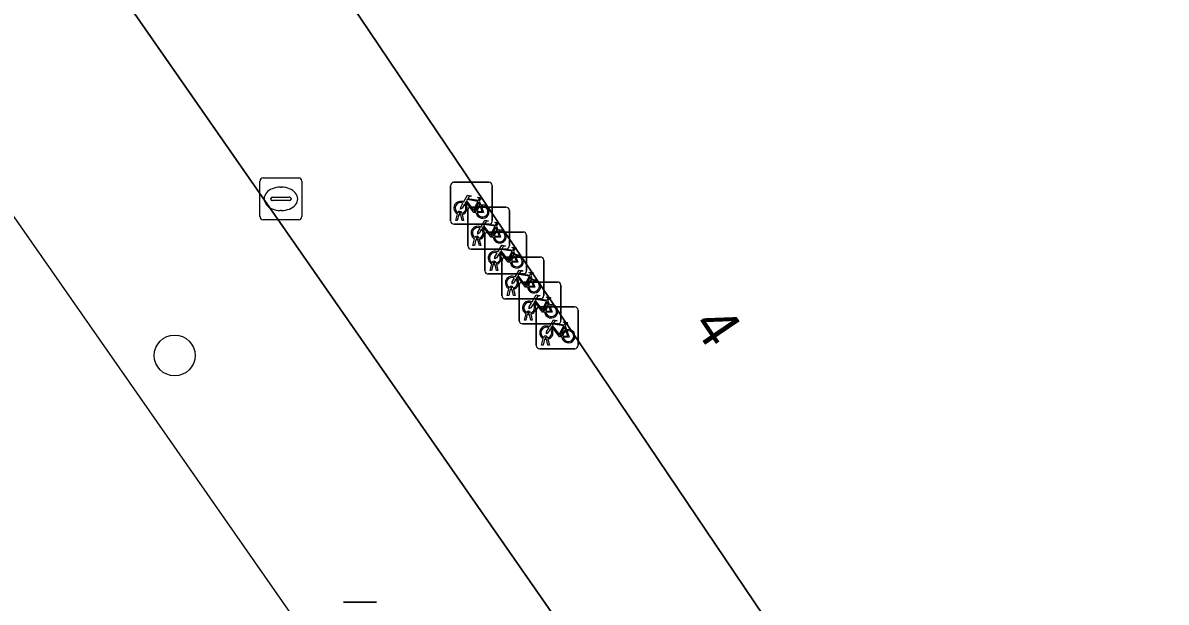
# Model space of a CAD drawing. Extents: x 161087 to 161926, y 382572 to 383873.
# Drawn here: x 161509.14 to 161536.5, y 382956 to 382969.85 of the extents above; entities that cross this region are included whole.
import ezdxf

# ---------------------------------------------------------------- set-up
doc = ezdxf.new("R2010")
doc.units = 0
for name, color, linetype in [('IMGEO_Boom', 7, 'Continuous'), ('IMGEO_Fietsenrek', 7, 'Continuous'), ('IMGEO_Lichtmast', 7, 'Continuous'), ('IMGEO_Lijnafwatering', 7, 'Continuous'), ('IMGEO_Pand', 7, 'Continuous'), ('IMGEO_Pand_nummerreeks', 7, 'Continuous'), ('IMGEO_Rioolput', 7, 'Continuous'), ('IMGEO_Voetgangersgebied_open', 7, 'Continuous'), ('IMGEO_Voetpad_open', 7, 'Continuous')]:
    doc.layers.add(name, color=color, linetype=linetype)

msp = doc.modelspace()

# ---------------------------------------------------------------- linework, layer by layer
at = {"layer": 'IMGEO_Boom'}
msp.add_circle((161512.769, 382961.897), 0.489, dxfattribs=at)
at = {"layer": 'IMGEO_Fietsenrek'}
for p, q in [((161519.446, 382966.039), (161520.287, 382966.039)), ((161520.287, 382966.039), (161519.446, 382966.039)), ((161519.371, 382965.114), (161519.371, 382965.955)), ((161519.371, 382965.955), (161519.371, 382965.114)), ((161520.371, 382965.964), (161520.371, 382965.123)), ((161520.371, 382965.123), (161520.371, 382965.964)), ((161519.857, 382965.443), (161520.698, 382965.443)), ((161520.698, 382965.443), (161519.857, 382965.443)), ((161520.058, 382965.588), (161520.094, 382965.493)), ((161519.498, 382965.123), (161519.537, 382965.283)), ((161519.567, 382965.271), (161519.532, 382965.123)), ((161519.609, 382965.295), (161519.608, 382965.299)), ((161519.65, 382965.123), (161519.616, 382965.265)), ((161519.64, 382965.306), (161519.641, 382965.299)), ((161519.648, 382965.269), (161519.683, 382965.123)), ((161519.782, 382964.518), (161519.782, 382965.359)), ((161519.782, 382965.359), (161519.782, 382964.518)), ((161520.782, 382965.368), (161520.782, 382964.527)), ((161520.782, 382964.527), (161520.782, 382965.368)), ((161520.296, 382965.039), (161519.455, 382965.039)), ((161519.455, 382965.039), (161520.296, 382965.039)), ((161519.532, 382965.123), (161519.498, 382965.123)), ((161519.683, 382965.123), (161519.65, 382965.123)), ((161520.469, 382964.992), (161520.505, 382964.897)), ((161519.909, 382964.527), (161519.948, 382964.687)), ((161519.978, 382964.675), (161519.943, 382964.527)), ((161520.02, 382964.699), (161520.019, 382964.703)), ((161520.061, 382964.527), (161520.027, 382964.669)), ((161520.051, 382964.71), (161520.052, 382964.703)), ((161520.059, 382964.673), (161520.094, 382964.527)), ((161520.192, 382963.922), (161520.192, 382964.763)), ((161520.192, 382964.763), (161520.192, 382963.922)), ((161520.267, 382964.847), (161521.108, 382964.847)), ((161521.108, 382964.847), (161520.267, 382964.847)), ((161521.192, 382964.772), (161521.192, 382963.931)), ((161521.192, 382963.931), (161521.192, 382964.772)), ((161520.707, 382964.443), (161519.866, 382964.443)), ((161519.866, 382964.443), (161520.707, 382964.443)), ((161519.943, 382964.527), (161519.909, 382964.527)), ((161520.094, 382964.527), (161520.061, 382964.527)), ((161520.879, 382964.396), (161520.915, 382964.301)), ((161520.319, 382963.931), (161520.358, 382964.091)), ((161520.388, 382964.079), (161520.353, 382963.931)), ((161520.43, 382964.103), (161520.429, 382964.107)), ((161520.471, 382963.931), (161520.437, 382964.073)), ((161520.461, 382964.114), (161520.462, 382964.107)), ((161520.469, 382964.077), (161520.504, 382963.931)), ((161520.603, 382963.325), (161520.603, 382964.166)), ((161520.603, 382964.166), (161520.603, 382963.325)), ((161520.678, 382964.25), (161521.519, 382964.25)), ((161521.519, 382964.25), (161520.678, 382964.25)), ((161521.603, 382964.175), (161521.603, 382963.334)), ((161521.603, 382963.334), (161521.603, 382964.175)), ((161521.117, 382963.847), (161520.276, 382963.847)), ((161520.276, 382963.847), (161521.117, 382963.847)), ((161520.353, 382963.931), (161520.319, 382963.931)), ((161520.504, 382963.931), (161520.471, 382963.931)), ((161521.29, 382963.799), (161521.326, 382963.704)), ((161521.013, 382962.729), (161521.013, 382963.57)), ((161521.013, 382963.57), (161521.013, 382962.729)), ((161521.088, 382963.654), (161521.929, 382963.654)), ((161521.929, 382963.654), (161521.088, 382963.654)), ((161522.013, 382963.579), (161522.013, 382962.738)), ((161522.013, 382962.738), (161522.013, 382963.579)), ((161521.528, 382963.25), (161520.687, 382963.25)), ((161520.687, 382963.25), (161521.528, 382963.25)), ((161520.73, 382963.334), (161520.769, 382963.494)), ((161520.764, 382963.334), (161520.73, 382963.334)), ((161520.799, 382963.482), (161520.764, 382963.334)), ((161520.841, 382963.506), (161520.84, 382963.51)), ((161520.882, 382963.334), (161520.848, 382963.476)), ((161520.872, 382963.517), (161520.873, 382963.51)), ((161520.88, 382963.48), (161520.915, 382963.334)), ((161520.915, 382963.334), (161520.882, 382963.334)), ((161521.499, 382963.058), (161522.34, 382963.058)), ((161522.34, 382963.058), (161521.499, 382963.058)), ((161521.7, 382963.203), (161521.736, 382963.108)), ((161522.424, 382962.983), (161522.424, 382962.142)), ((161522.424, 382962.142), (161522.424, 382962.983)), ((161521.14, 382962.738), (161521.179, 382962.898)), ((161521.174, 382962.738), (161521.14, 382962.738)), ((161521.209, 382962.886), (161521.174, 382962.738)), ((161521.251, 382962.91), (161521.25, 382962.914)), ((161521.292, 382962.738), (161521.258, 382962.88)), ((161521.282, 382962.921), (161521.283, 382962.914)), ((161521.29, 382962.884), (161521.325, 382962.738)), ((161521.325, 382962.738), (161521.292, 382962.738)), ((161521.424, 382962.133), (161521.424, 382962.974)), ((161521.424, 382962.974), (161521.424, 382962.133)), ((161521.938, 382962.654), (161521.097, 382962.654)), ((161521.097, 382962.654), (161521.938, 382962.654)), ((161522.111, 382962.607), (161522.147, 382962.512)), ((161521.551, 382962.142), (161521.59, 382962.302)), ((161521.62, 382962.29), (161521.585, 382962.142)), ((161521.662, 382962.314), (161521.661, 382962.318)), ((161521.703, 382962.142), (161521.669, 382962.284)), ((161521.693, 382962.325), (161521.694, 382962.318)), ((161521.701, 382962.288), (161521.736, 382962.142)), ((161522.349, 382962.058), (161521.508, 382962.058)), ((161521.508, 382962.058), (161522.349, 382962.058)), ((161521.585, 382962.142), (161521.551, 382962.142)), ((161521.736, 382962.142), (161521.703, 382962.142))]:
    msp.add_line(p, q, dxfattribs=at)
for points in [[(161519.684, 382965.565), (161519.779, 382965.729), (161519.865, 382965.715), (161519.867, 382965.706), (161519.811, 382965.695), (161519.784, 382965.65), (161520.04, 382965.609)], [(161519.705, 382965.513), (161519.653, 382965.423), (161519.613, 382965.398), (161519.614, 382965.445), (161519.669, 382965.539)], [(161519.98, 382965.321), (161519.93, 382965.321), (161519.739, 382965.572), (161519.72, 382965.54)], [(161520.027, 382965.584), (161519.77, 382965.625), (161519.753, 382965.596), (161519.92, 382965.376), (161520.027, 382965.584)], [(161520.075, 382965.486), (161520.045, 382965.563), (161519.936, 382965.345), (161519.979, 382965.345)], [(161520.009, 382965.345), (161520.129, 382965.344), (161520.085, 382965.458)], [(161520.105, 382965.465), (161520.16, 382965.32), (161520.01, 382965.32)], [(161520.04, 382965.609), (161520.065, 382965.658), (161520.059, 382965.662), (161520.036, 382965.666), (161520.024, 382965.673), (161520.023, 382965.676), (161520.025, 382965.681), (161520.12, 382965.666), (161520.122, 382965.656), (161520.112, 382965.643), (161520.1, 382965.637), (161520.086, 382965.643), (161520.058, 382965.588)], [(161520.116, 382964.917), (161520.064, 382964.827), (161520.024, 382964.802), (161520.025, 382964.849), (161520.08, 382964.943)], [(161520.095, 382964.969), (161520.19, 382965.133), (161520.276, 382965.119), (161520.278, 382965.11), (161520.222, 382965.099), (161520.195, 382965.054), (161520.451, 382965.013)], [(161520.391, 382964.725), (161520.341, 382964.725), (161520.15, 382964.976), (161520.131, 382964.944)], [(161520.438, 382964.988), (161520.181, 382965.029), (161520.164, 382965), (161520.331, 382964.78), (161520.438, 382964.988)], [(161520.486, 382964.89), (161520.456, 382964.967), (161520.347, 382964.749), (161520.39, 382964.749)], [(161520.451, 382965.013), (161520.476, 382965.062), (161520.47, 382965.066), (161520.447, 382965.07), (161520.435, 382965.077), (161520.434, 382965.08), (161520.436, 382965.085), (161520.531, 382965.07), (161520.533, 382965.06), (161520.523, 382965.047), (161520.511, 382965.041), (161520.497, 382965.047), (161520.469, 382964.992)], [(161520.42, 382964.749), (161520.54, 382964.748), (161520.496, 382964.862)], [(161520.516, 382964.869), (161520.571, 382964.724), (161520.421, 382964.724)], [(161520.526, 382964.321), (161520.474, 382964.231), (161520.434, 382964.206), (161520.435, 382964.253), (161520.49, 382964.347)], [(161520.505, 382964.373), (161520.6, 382964.537), (161520.686, 382964.523), (161520.688, 382964.514), (161520.632, 382964.503), (161520.605, 382964.458), (161520.861, 382964.417)], [(161520.801, 382964.129), (161520.751, 382964.129), (161520.56, 382964.38), (161520.541, 382964.348)], [(161520.848, 382964.392), (161520.591, 382964.433), (161520.574, 382964.404), (161520.741, 382964.184), (161520.848, 382964.392)], [(161520.896, 382964.294), (161520.866, 382964.371), (161520.757, 382964.153), (161520.8, 382964.153)], [(161520.861, 382964.417), (161520.886, 382964.466), (161520.88, 382964.47), (161520.857, 382964.474), (161520.845, 382964.481), (161520.844, 382964.484), (161520.846, 382964.489), (161520.941, 382964.474), (161520.943, 382964.464), (161520.933, 382964.451), (161520.921, 382964.445), (161520.907, 382964.451), (161520.879, 382964.396)], [(161520.83, 382964.153), (161520.95, 382964.152), (161520.906, 382964.266)], [(161520.926, 382964.273), (161520.981, 382964.128), (161520.831, 382964.128)], [(161520.916, 382963.776), (161521.011, 382963.94), (161521.097, 382963.926), (161521.099, 382963.917), (161521.043, 382963.906), (161521.016, 382963.861), (161521.272, 382963.82)], [(161521.259, 382963.795), (161521.002, 382963.836), (161520.985, 382963.807), (161521.152, 382963.587), (161521.259, 382963.795)], [(161521.272, 382963.82), (161521.297, 382963.869), (161521.291, 382963.873), (161521.268, 382963.877), (161521.256, 382963.884), (161521.255, 382963.887), (161521.257, 382963.892), (161521.352, 382963.877), (161521.354, 382963.867), (161521.344, 382963.854), (161521.332, 382963.848), (161521.318, 382963.854), (161521.29, 382963.799)], [(161520.937, 382963.724), (161520.885, 382963.634), (161520.845, 382963.609), (161520.846, 382963.656), (161520.901, 382963.75)], [(161521.212, 382963.532), (161521.162, 382963.532), (161520.971, 382963.783), (161520.952, 382963.751)], [(161521.307, 382963.697), (161521.277, 382963.774), (161521.168, 382963.556), (161521.211, 382963.556)], [(161521.241, 382963.556), (161521.361, 382963.555), (161521.317, 382963.669)], [(161521.337, 382963.676), (161521.392, 382963.531), (161521.242, 382963.531)], [(161521.326, 382963.18), (161521.421, 382963.344), (161521.507, 382963.33), (161521.509, 382963.321), (161521.453, 382963.31), (161521.426, 382963.265), (161521.682, 382963.224)], [(161521.682, 382963.224), (161521.707, 382963.273), (161521.701, 382963.277), (161521.678, 382963.281), (161521.666, 382963.288), (161521.665, 382963.291), (161521.667, 382963.296), (161521.762, 382963.281), (161521.764, 382963.271), (161521.754, 382963.258), (161521.742, 382963.252), (161521.728, 382963.258), (161521.7, 382963.203)], [(161521.347, 382963.128), (161521.295, 382963.038), (161521.255, 382963.013), (161521.256, 382963.06), (161521.311, 382963.154)], [(161521.622, 382962.936), (161521.572, 382962.936), (161521.381, 382963.187), (161521.362, 382963.155)], [(161521.669, 382963.199), (161521.412, 382963.24), (161521.395, 382963.211), (161521.562, 382962.991), (161521.669, 382963.199)], [(161521.717, 382963.101), (161521.687, 382963.178), (161521.578, 382962.96), (161521.621, 382962.96)], [(161521.651, 382962.96), (161521.771, 382962.959), (161521.727, 382963.073)], [(161521.747, 382963.08), (161521.802, 382962.935), (161521.652, 382962.935)], [(161521.737, 382962.584), (161521.832, 382962.748), (161521.918, 382962.734), (161521.92, 382962.725), (161521.864, 382962.714), (161521.837, 382962.669), (161522.093, 382962.628)], [(161521.758, 382962.532), (161521.706, 382962.442), (161521.666, 382962.417), (161521.667, 382962.464), (161521.722, 382962.558)], [(161522.033, 382962.34), (161521.983, 382962.34), (161521.792, 382962.591), (161521.773, 382962.559)], [(161522.08, 382962.603), (161521.823, 382962.644), (161521.806, 382962.615), (161521.973, 382962.395), (161522.08, 382962.603)], [(161522.128, 382962.505), (161522.098, 382962.582), (161521.989, 382962.364), (161522.032, 382962.364)], [(161522.062, 382962.364), (161522.182, 382962.363), (161522.138, 382962.477)], [(161522.158, 382962.484), (161522.213, 382962.339), (161522.063, 382962.339)], [(161522.093, 382962.628), (161522.118, 382962.677), (161522.112, 382962.681), (161522.089, 382962.685), (161522.077, 382962.692), (161522.076, 382962.695), (161522.078, 382962.7), (161522.173, 382962.685), (161522.175, 382962.675), (161522.165, 382962.662), (161522.153, 382962.656), (161522.139, 382962.662), (161522.111, 382962.607)]]:
    msp.add_lwpolyline(points, dxfattribs=at)
for centre, radius, start, end in [((161519.449, 382965.961), 0.0779, 92.4484, 184.2845), ((161519.449, 382965.961), 0.0779, 92.4484, 184.2845), ((161520.293, 382965.961), 0.0779, 2.4484, 94.2845), ((161520.293, 382965.961), 0.0779, 2.4484, 94.2845), ((161519.611, 382965.424), 0.159, 62.6766, 242.1369), ((161519.611, 382965.424), 0.129, 63.3192, 238.903), ((161519.611, 382965.424), 0.129, 283.6043, 43.4302), ((161519.611, 382965.424), 0.159, 283.5766, 46.6042), ((161519.86, 382965.365), 0.0779, 92.4484, 184.2845), ((161519.86, 382965.365), 0.0779, 92.4484, 184.2845), ((161520.138, 382965.34), 0.159, 113.3408, 178.3217), ((161520.138, 382965.34), 0.159, 187.0065, 105.7708), ((161520.138, 382965.34), 0.129, 113.923, 177.9556), ((161520.138, 382965.34), 0.129, 188.6715, 104.5883), ((161520.704, 382965.365), 0.0779, 2.4484, 94.2845), ((161520.704, 382965.365), 0.0779, 2.4484, 94.2845), ((161519.591, 382965.295), 0.0499, 12.8025, 158.6934), ((161519.611, 382965.424), 0.159, 253.9967, 271.7867), ((161519.591, 382965.295), 0.0174, 12.8025, 163.4502), ((161519.611, 382965.424), 0.129, 253.415, 269.0204), ((161519.449, 382965.117), 0.0779, 182.4484, 274.2845), ((161519.449, 382965.117), 0.0779, 182.4484, 274.2845), ((161520.022, 382964.828), 0.159, 62.6766, 242.1369), ((161520.022, 382964.828), 0.129, 63.3192, 238.903), ((161520.022, 382964.828), 0.129, 283.6043, 43.4302), ((161520.022, 382964.828), 0.159, 283.5766, 46.6042), ((161520.293, 382965.117), 0.0779, 272.4484, 4.2845), ((161520.293, 382965.117), 0.0779, 272.4484, 4.2845), ((161520.549, 382964.744), 0.159, 187.0065, 105.7708), ((161520.002, 382964.699), 0.0499, 12.8025, 158.6934), ((161520.022, 382964.828), 0.159, 253.9967, 271.7867), ((161520.002, 382964.699), 0.0174, 12.8025, 163.4502), ((161520.022, 382964.828), 0.129, 253.415, 269.0204), ((161520.27, 382964.769), 0.0779, 92.4484, 184.2845), ((161520.27, 382964.769), 0.0779, 92.4484, 184.2845), ((161520.549, 382964.744), 0.159, 113.3408, 178.3217), ((161520.549, 382964.744), 0.129, 113.923, 177.9556), ((161520.549, 382964.744), 0.129, 188.6715, 104.5883), ((161521.114, 382964.769), 0.0779, 2.4484, 94.2845), ((161521.114, 382964.769), 0.0779, 2.4484, 94.2845), ((161519.86, 382964.521), 0.0779, 182.4484, 274.2845), ((161519.86, 382964.521), 0.0779, 182.4484, 274.2845), ((161520.432, 382964.232), 0.159, 62.6766, 242.1369), ((161520.432, 382964.232), 0.129, 63.3192, 238.903), ((161520.432, 382964.232), 0.159, 283.5766, 46.6042), ((161520.704, 382964.521), 0.0779, 272.4484, 4.2845), ((161520.704, 382964.521), 0.0779, 272.4484, 4.2845), ((161520.412, 382964.103), 0.0499, 12.8025, 158.6934), ((161520.432, 382964.232), 0.159, 253.9967, 271.7867), ((161520.412, 382964.103), 0.0174, 12.8025, 163.4502), ((161520.432, 382964.232), 0.129, 253.415, 269.0204), ((161520.432, 382964.232), 0.129, 283.6043, 43.4302), ((161520.681, 382964.172), 0.0779, 92.4484, 184.2845), ((161520.681, 382964.172), 0.0779, 92.4484, 184.2845), ((161520.959, 382964.148), 0.159, 113.3408, 178.3217), ((161520.959, 382964.148), 0.159, 187.0065, 105.7708), ((161520.959, 382964.148), 0.129, 113.923, 177.9556), ((161520.959, 382964.148), 0.129, 188.6715, 104.5883), ((161521.525, 382964.172), 0.0779, 2.4484, 94.2845), ((161521.525, 382964.172), 0.0779, 2.4484, 94.2845), ((161520.27, 382963.925), 0.0779, 182.4484, 274.2845), ((161520.27, 382963.925), 0.0779, 182.4484, 274.2845), ((161521.114, 382963.925), 0.0779, 272.4484, 4.2845), ((161521.114, 382963.925), 0.0779, 272.4484, 4.2845), ((161520.843, 382963.635), 0.159, 62.6766, 242.1369), ((161520.843, 382963.635), 0.129, 63.3192, 238.903), ((161520.823, 382963.506), 0.0499, 12.8025, 158.6934), ((161520.823, 382963.506), 0.0174, 12.8025, 163.4502), ((161520.843, 382963.635), 0.129, 283.6043, 43.4302), ((161520.843, 382963.635), 0.159, 283.5766, 46.6042), ((161521.091, 382963.576), 0.0779, 92.4484, 184.2845), ((161521.091, 382963.576), 0.0779, 92.4484, 184.2845), ((161521.37, 382963.551), 0.159, 113.3408, 178.3217), ((161521.37, 382963.551), 0.159, 187.0065, 105.7708), ((161521.37, 382963.551), 0.129, 113.923, 177.9556), ((161521.37, 382963.551), 0.129, 188.6715, 104.5883), ((161521.935, 382963.576), 0.0779, 2.4484, 94.2845), ((161521.935, 382963.576), 0.0779, 2.4484, 94.2845), ((161520.681, 382963.328), 0.0779, 182.4484, 274.2845), ((161520.681, 382963.328), 0.0779, 182.4484, 274.2845), ((161520.843, 382963.635), 0.159, 253.9967, 271.7867), ((161520.843, 382963.635), 0.129, 253.415, 269.0204), ((161521.525, 382963.328), 0.0779, 272.4484, 4.2845), ((161521.525, 382963.328), 0.0779, 272.4484, 4.2845), ((161521.253, 382963.039), 0.159, 62.6766, 242.1369), ((161521.253, 382963.039), 0.129, 63.3192, 238.903), ((161521.253, 382963.039), 0.129, 283.6043, 43.4302), ((161521.253, 382963.039), 0.159, 283.5766, 46.6042), ((161521.502, 382962.98), 0.0779, 92.4484, 184.2845), ((161521.502, 382962.98), 0.0779, 92.4484, 184.2845), ((161521.78, 382962.955), 0.159, 113.3408, 178.3217), ((161521.78, 382962.955), 0.159, 187.0065, 105.7708), ((161521.78, 382962.955), 0.129, 113.923, 177.9556), ((161521.78, 382962.955), 0.129, 188.6715, 104.5883), ((161522.346, 382962.98), 0.0779, 2.4484, 94.2845), ((161522.346, 382962.98), 0.0779, 2.4484, 94.2845), ((161521.091, 382962.732), 0.0779, 182.4484, 274.2845), ((161521.091, 382962.732), 0.0779, 182.4484, 274.2845), ((161521.233, 382962.91), 0.0499, 12.8025, 158.6934), ((161521.253, 382963.039), 0.159, 253.9967, 271.7867), ((161521.233, 382962.91), 0.0174, 12.8025, 163.4502), ((161521.253, 382963.039), 0.129, 253.415, 269.0204), ((161521.935, 382962.732), 0.0779, 272.4484, 4.2845), ((161521.935, 382962.732), 0.0779, 272.4484, 4.2845), ((161521.664, 382962.443), 0.159, 62.6766, 242.1369), ((161521.664, 382962.443), 0.129, 63.3192, 238.903), ((161521.664, 382962.443), 0.129, 283.6043, 43.4302), ((161521.664, 382962.443), 0.159, 283.5766, 46.6042), ((161522.191, 382962.359), 0.159, 113.3408, 178.3217), ((161522.191, 382962.359), 0.159, 187.0065, 105.7708), ((161522.191, 382962.359), 0.129, 113.923, 177.9556), ((161522.191, 382962.359), 0.129, 188.6715, 104.5883), ((161521.644, 382962.314), 0.0499, 12.8025, 158.6934), ((161521.664, 382962.443), 0.159, 253.9967, 271.7867), ((161521.644, 382962.314), 0.0174, 12.8025, 163.4502), ((161521.664, 382962.443), 0.129, 253.415, 269.0204), ((161521.502, 382962.136), 0.0779, 182.4484, 274.2845), ((161521.502, 382962.136), 0.0779, 182.4484, 274.2845), ((161522.346, 382962.136), 0.0779, 272.4484, 4.2845), ((161522.346, 382962.136), 0.0779, 272.4484, 4.2845)]:
    msp.add_arc(centre, radius, start, end, dxfattribs=at)
at = {"layer": 'IMGEO_Lichtmast'}
for p, q in [((161516.807, 382955.998), (161517.597, 382955.998)), ((161517.597, 382955.998), (161516.807, 382955.998))]:
    msp.add_line(p, q, dxfattribs=at)
at = {"layer": 'IMGEO_Lijnafwatering'}
msp.add_lwpolyline([(161519.31, 382950.344), (161506.585, 382968.563)], dxfattribs=at)
at = {"layer": 'IMGEO_Pand'}
msp.add_lwpolyline([(161511.018, 382978.956), (161511.118, 382978.807), (161511.22, 382978.861), (161533.082, 382946.456), (161534.778, 382943.942), (161537.858, 382939.377), (161538.103, 382939.542), (161543.906, 382943.455), (161544.519, 382942.541), (161544.732, 382942.684), (161553.901, 382948.835), (161551.043, 382953.039), (161523.193, 382994.248), (161521.871, 382993.348), (161513.853, 382987.886), (161514.635, 382986.737), (161508.83, 382982.783), (161508.56, 382982.599), (161508.661, 382982.449)], close=True, dxfattribs=at)
at = {"layer": 'IMGEO_Rioolput'}
for p, q in [((161514.811, 382965.218), (161514.811, 382966.07)), ((161514.886, 382966.144), (161515.738, 382966.144)), ((161515.812, 382966.07), (161515.812, 382965.218)), ((161515.299, 382965.924), (161515.324, 382965.924)), ((161515.07, 382965.638), (161515.07, 382965.65)), ((161515.508, 382965.601), (161515.11, 382965.601)), ((161515.113, 382965.687), (161515.511, 382965.687)), ((161515.554, 382965.65), (161515.554, 382965.638)), ((161515.322, 382965.364), (161515.297, 382965.364)), ((161515.738, 382965.144), (161514.886, 382965.144))]:
    msp.add_line(p, q, dxfattribs=at)
for points in [[(161514.811, 382965.218), (161514.811, 382966.07)], [(161514.886, 382966.144), (161515.738, 382966.144)], [(161515.812, 382966.07), (161515.812, 382965.218)], [(161515.738, 382965.144), (161514.886, 382965.144)]]:
    msp.add_lwpolyline(points, dxfattribs=at)
for centre, radius, start, end in [((161514.888, 382966.068), 0.0765, 91.552, 178.448), ((161514.888, 382966.068), 0.0765, 91.552, 178.448), ((161515.736, 382966.068), 0.0765, 1.552, 88.448), ((161515.736, 382966.068), 0.0765, 1.552, 88.448), ((161515.11, 382965.647), 0.0403, 85.8775, 175.7526), ((161515.107, 382965.637), 0.0366, 178.938, 274.7102), ((161515.511, 382965.644), 0.043, 264.8664, 352.4533), ((161515.515, 382965.649), 0.0386, 1.7309, 96.639), ((161514.888, 382965.22), 0.0765, 181.552, 268.448), ((161514.888, 382965.22), 0.0765, 181.552, 268.448), ((161515.736, 382965.22), 0.0765, 271.552, 358.448), ((161515.736, 382965.22), 0.0765, 271.552, 358.448)]:
    msp.add_arc(centre, radius, start, end, dxfattribs=at)
for centre, major_axis, ratio, start_param, end_param in [((161515.298, 382965.644), (-0.387, 0.002), 0.722429, 4.712389, 7.853982), ((161515.323, 382965.644), (-0.39, 0.002), 0.717154, 1.570796, 4.712389)]:
    msp.add_ellipse(centre, major_axis=major_axis, ratio=ratio, start_param=start_param, end_param=end_param, dxfattribs=at)
at = {"layer": 'IMGEO_Voetgangersgebied_open'}
msp.add_lwpolyline([(161548.176, 382917.965), (161547.907, 382917.709), (161547.469, 382917.945), (161547.873, 382918.33), (161542.925, 382925.429), (161537.139, 382933.73), (161504.897, 382979.985)], dxfattribs=at)
at = {"layer": 'IMGEO_Voetpad_open'}
msp.add_lwpolyline([(161511.22, 382978.861), (161511.118, 382978.807), (161511.018, 382978.956), (161508.909, 382977.535), (161508.489, 382978.153), (161508.082, 382977.886), (161506.551, 382980.172), (161506.944, 382980.426), (161506.543, 382981.008), (161504.897, 382979.985), (161537.139, 382933.73), (161540.192, 382935.847), (161538.932, 382937.721), (161538.325, 382938.65), (161537.858, 382939.377), (161534.778, 382943.942), (161532.898, 382942.65), (161532.605, 382943.036), (161532.203, 382942.8), (161531.044, 382944.509), (161531.434, 382944.782), (161531.178, 382945.161), (161533.082, 382946.456)], close=True, dxfattribs=at)

# ---------------------------------------------------------------- texts
at = {"layer": 'IMGEO_Pand_nummerreeks'}
msp.add_text('4', height=1, rotation=304.1313, dxfattribs=at).set_placement((161525.14, 382962.63))

doc.saveas('drawing.dxf')
